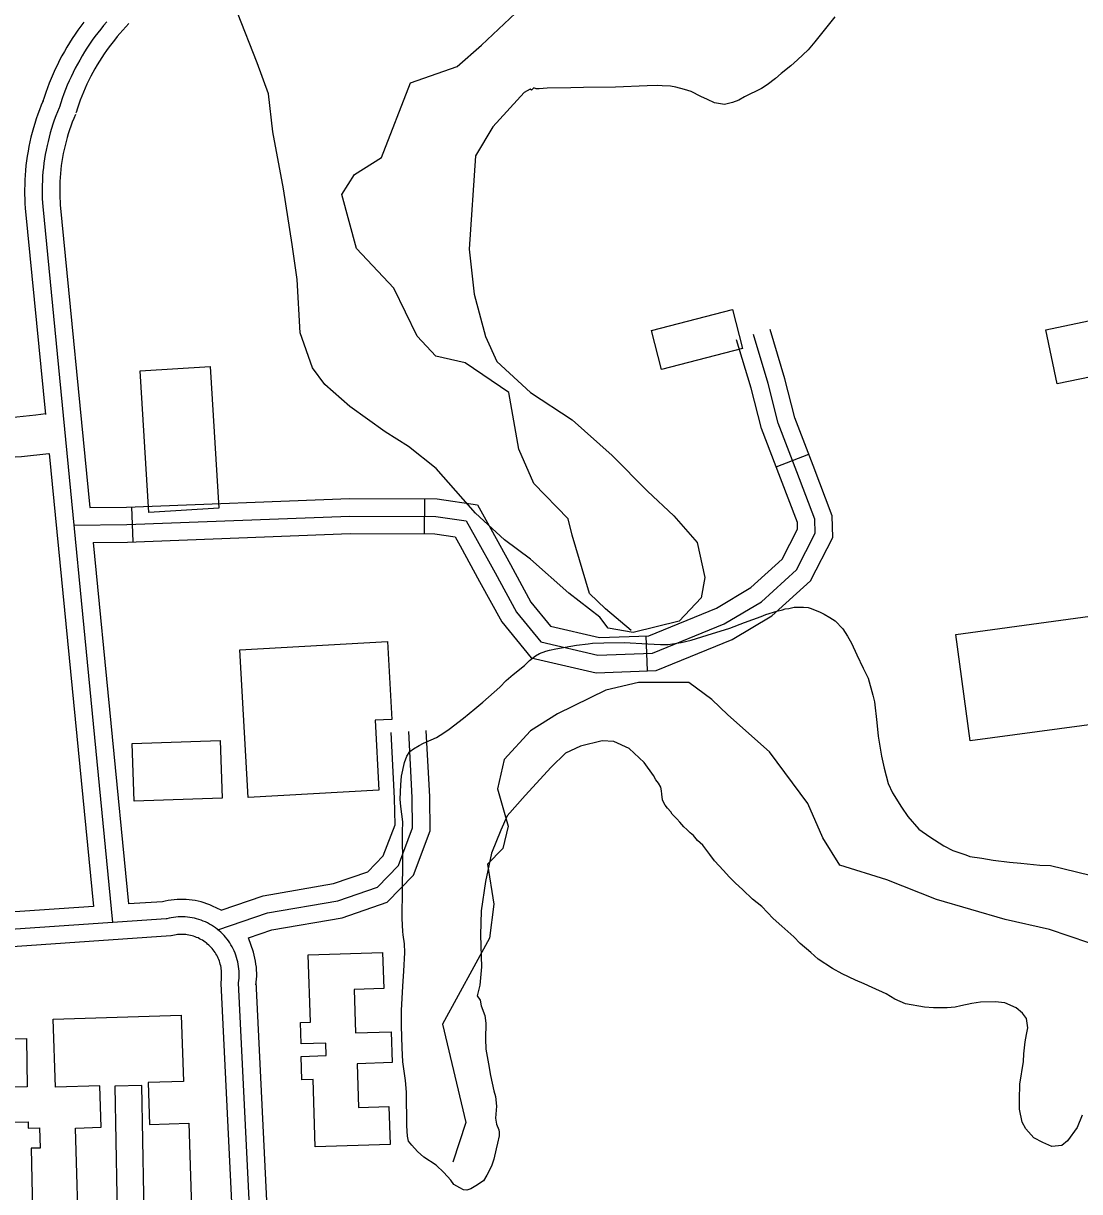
# Model space of a CAD drawing. Extents: x 3313442 to 3351311, y 721974 to 747360.
# Drawn here: x 3325540 to 3326444, y 736444 to 737443 of the extents above; entities that cross this region are included whole.
import ezdxf

# ---------------------------------------------------------------- set-up
doc = ezdxf.new("R2010")
doc.units = 0
for name, color, linetype in [('V-BLDG-OTLN', 7, 'Continuous'), ('V-ROAD-CNTR', 7, 'Continuous'), ('V-SITE-VEGE', 7, 'Continuous'), ('V-TOPO-SHOR', 7, 'Continuous')]:
    doc.layers.add(name, color=color, linetype=linetype)

msp = doc.modelspace()

# ---------------------------------------------------------------- linework, layer by layer
at = {"layer": 'V-BLDG-OTLN'}
for points in [[(3326155.21, 737164.86), (3326085.91, 737146.91), (3326077.25, 737180.34), (3326146.55, 737198.29)], [(3326414.74, 737181.05), (3326472.84, 737193.21), (3326482.55, 737146.8), (3326424.45, 737134.64)], [(3325647.13, 737024.73), (3325639.65, 737145.81), (3325699.72, 737149.52), (3325707.21, 737028.44)], [(3326350.06, 736829.26), (3326337.71, 736920.45), (3326517.3, 736944.77), (3326526.01, 736880.54), (3326552.24, 736884.09), (3326555.89, 736857.14)], [(3325725.18, 736907.3), (3325851.31, 736914.27), (3325854.99, 736847.73), (3325840.73, 736846.94), (3325844.04, 736787.2), (3325732.15, 736781.02)], [(3325709.94, 736780.28), (3325634.6, 736777.81), (3325632.98, 736827.23), (3325708.32, 736829.69)], [(3325789.58, 736482.1), (3325787.7, 736539.82), (3325778.23, 736539.51), (3325777.58, 736559.41), (3325799, 736560.11), (3325798.65, 736570.89), (3325777.58, 736570.2), (3325776.98, 736588.52), (3325785.41, 736588.79), (3325783.54, 736646.25), (3325847.25, 736648.33), (3325848.25, 736617.52), (3325822.89, 736616.7), (3325824.1, 736579.5), (3325854.53, 736580.49), (3325855.39, 736554.22), (3325825.32, 736553.24), (3325826.55, 736515.71), (3325852.54, 736516.56), (3325853.6, 736484.19)], [(3325681.43, 736502.23), (3325685.95, 736357.34), (3325654.89, 736356.38), (3325655.09, 736349.77), (3325592.96, 736347.83), (3325591.98, 736379.27), (3325608.05, 736379.77), (3325607.68, 736391.46), (3325587.71, 736390.83), (3325584.37, 736498.13), (3325606.41, 736498.82), (3325605.3, 736534.32), (3325567.3, 736533.14), (3325565.48, 736591.4), (3325674.96, 736594.81), (3325676.73, 736537.96), (3325646.63, 736537.02), (3325647.75, 736501.18)], [(3325341.7, 736570.62), (3325542.39, 736574.71), (3325543.23, 736533.34), (3325471.04, 736531.87), (3325471.66, 736501.98), (3325543.97, 736503.46), (3325544.08, 736498.15), (3325553.76, 736498.34), (3325554.11, 736481.02), (3325546.44, 736480.86), (3325547.52, 736427.62), (3325497.71, 736426.6), (3325497.09, 736457.1), (3325466.34, 736456.47), (3325466.95, 736426.64), (3325426.92, 736425.82), (3325426.36, 736453.43), (3325387.94, 736452.65), (3325388.51, 736424.27), (3325346.06, 736423.41), (3325345.06, 736472.34), (3325315.28, 736471.73), (3325313.88, 736539.84), (3325342.32, 736540.42)], [(3325620.64, 736393.81), (3325643.67, 736394.21), (3325641.23, 736534.45), (3325618.21, 736534.05)]]:
    msp.add_lwpolyline(points, close=True, dxfattribs=at)
at = {"layer": 'V-ROAD-CNTR'}
for p, q in [((3326184.01, 737063.84), (3326212.02, 737074.59)), ((3325882.93, 737036.41), (3325882.8, 737006.41)), ((3325632.43, 737029.51), (3325633.58, 736999.53)), ((3326072.52, 736919.13), (3326073.52, 736889.14))]:
    msp.add_line(p, q, dxfattribs=at)
for points in [[(3325591.64, 737444.23), (3325589.05, 737440.79), (3325586.52, 737437.3), (3325584.07, 737433.76), (3325581.69, 737430.17), (3325579.38, 737426.54), (3325577.14, 737422.85), (3325574.97, 737419.13), (3325572.88, 737415.36), (3325570.87, 737411.55), (3325568.93, 737407.7), (3325567.07, 737403.82), (3325565.29, 737399.89), (3325563.59, 737395.94), (3325561.96, 737391.95), (3325560.42, 737387.92), (3325558.96, 737383.87), (3325557.57, 737379.79), (3325556.29, 737375.75), (3325556.15, 737375.27)], [(3325611.14, 737444.39), (3325608.54, 737441.34), (3325606, 737438.24), (3325603.53, 737435.08), (3325601.12, 737431.88), (3325598.77, 737428.63), (3325596.48, 737425.34), (3325594.27, 737422), (3325592.12, 737418.62), (3325590.03, 737415.19), (3325588.02, 737411.72), (3325586.08, 737408.22), (3325584.2, 737404.67), (3325582.4, 737401.09), (3325580.67, 737397.48), (3325579.01, 737393.83), (3325577.43, 737390.14), (3325575.91, 737386.43), (3325574.48, 737382.69), (3325573.12, 737378.92), (3325571.83, 737375.12), (3325570.62, 737371.3), (3325570.5, 737370.9)], [(3325630.12, 737442.83), (3325627.44, 737440.05), (3325624.93, 737437.32), (3325622.46, 737434.55), (3325620.06, 737431.72), (3325617.71, 737428.85), (3325615.42, 737425.94), (3325613.18, 737422.97), (3325611.01, 737419.97), (3325608.9, 737416.92), (3325606.85, 737413.83), (3325604.86, 737410.7), (3325602.93, 737407.53), (3325601.07, 737404.32), (3325599.27, 737401.07), (3325597.53, 737397.79), (3325595.87, 737394.48), (3325594.26, 737391.13), (3325592.73, 737387.76), (3325591.26, 737384.35), (3325589.86, 737380.91), (3325588.54, 737377.45), (3325587.27, 737373.96), (3325586.08, 737370.45), (3325584.94, 737366.85), (3325584.84, 737366.52)], [(3325556.65, 737376.68), (3325555.13, 737373.03), (3325553.63, 737369.21), (3325552.21, 737365.36), (3325550.87, 737361.47), (3325549.62, 737357.56), (3325548.44, 737353.63), (3325547.35, 737349.67), (3325546.35, 737345.69), (3325545.43, 737341.69), (3325544.59, 737337.67), (3325543.83, 737333.63), (3325543.17, 737329.58), (3325542.59, 737325.52), (3325542.09, 737321.44), (3325541.68, 737317.35), (3325541.36, 737313.26), (3325541.12, 737309.16), (3325540.97, 737305.05), (3325540.91, 737300.95), (3325540.93, 737296.85), (3325541.04, 737292.74), (3325541.24, 737288.65), (3325541.46, 737285.38)], [(3325570.5, 737370.9), (3325569.04, 737367.4), (3325567.65, 737363.87), (3325566.34, 737360.32), (3325565.11, 737356.74), (3325563.95, 737353.13), (3325562.86, 737349.5), (3325561.86, 737345.84), (3325560.93, 737342.17), (3325560.08, 737338.47), (3325559.3, 737334.76), (3325558.61, 737331.04), (3325557.99, 737327.3), (3325557.46, 737323.55), (3325557, 737319.79), (3325556.62, 737316.02), (3325556.32, 737312.24), (3325556.11, 737308.45), (3325555.97, 737304.67), (3325555.91, 737300.88), (3325555.93, 737297.09), (3325556.03, 737293.3), (3325556.21, 737289.51), (3325556.43, 737286.39)], [(3325584.34, 737365.12), (3325582.94, 737361.77), (3325581.67, 737358.54), (3325580.47, 737355.28), (3325579.34, 737352), (3325578.28, 737348.69), (3325577.28, 737345.36), (3325576.36, 737342.01), (3325575.51, 737338.65), (3325574.73, 737335.26), (3325574.02, 737331.86), (3325573.38, 737328.45), (3325572.82, 737325.02), (3325572.33, 737321.58), (3325571.91, 737318.13), (3325571.56, 737314.68), (3325571.29, 737311.22), (3325571.09, 737307.75), (3325570.96, 737304.28), (3325570.91, 737300.8), (3325570.93, 737297.33), (3325571.02, 737293.86), (3325571.19, 737290.38), (3325571.39, 737287.4)], [(3325541.5, 737284.93), (3325558.69, 737108.61)], [(3325556.43, 737286.39), (3325616.16, 736673.87)], [(3325571.35, 737287.84), (3325596.6, 737028.95)], [(3325599.53, 736998.98), (3325628.82, 736999.35), (3325819.38, 737006.68), (3325891.78, 737006.37), (3325909.23, 737003.8), (3325913.45, 736996.15), (3325930.27, 736965.73), (3325949.16, 736931.08), (3325974.28, 736900.47), (3326029.93, 736887.68), (3326081.37, 736889.41), (3326146.29, 736915.95), (3326180.37, 736936.18), (3326213.37, 736966.27), (3326232.49, 737003.45), (3326231.99, 737021.97), (3326215.76, 737064.86), (3326200.05, 737105.76), (3326191.5, 737139.09), (3326178.84, 737181.13)], [(3325583.01, 737013.78), (3325628.44, 737014.34), (3325819.12, 737021.68), (3325892.9, 737021.36), (3325918.77, 737017.56), (3325926.58, 737003.4), (3325943.42, 736972.95), (3325961.65, 736939.5), (3325982.63, 736913.94), (3326031.38, 736902.74), (3326078.18, 736904.31), (3326139.59, 736929.42), (3326171.4, 736948.3), (3326201.26, 736975.54), (3326217.39, 737006.9), (3326217.07, 737019.03), (3326201.74, 737059.51), (3326185.73, 737101.19), (3326177.05, 737135.06), (3326164.47, 737176.81)], [(3325596.6, 737028.95), (3325628.06, 737029.34), (3325818.86, 737036.69), (3325894.03, 737036.36), (3325928.32, 737031.32), (3325939.71, 737010.65), (3325956.57, 736980.16), (3325974.15, 736947.92), (3325990.98, 736927.41), (3326032.84, 736917.79), (3326074.99, 736919.21), (3326132.88, 736942.88), (3326162.43, 736960.42), (3326189.16, 736984.8), (3326202.29, 737010.34), (3326202.14, 737016.09), (3326187.72, 737054.17), (3326171.42, 737096.62), (3326162.6, 737131.03), (3326150.11, 737172.48)], [(3325559.18, 737109.06), (3325550.47, 737108.08), (3325523.54, 737105.02), (3325500.92, 737101.26), (3325478.11, 737096.93), (3325453.28, 737089.21), (3325426.05, 737077.54), (3325393.41, 737064.31), (3325362.5, 737044.93), (3325341.51, 737027.51), (3325320.5, 737010.65), (3325315.8, 737006.63)], [(3325329.28, 736976.26), (3325339.55, 736985.49), (3325365.74, 737008.39), (3325388.99, 737025.27), (3325407.62, 737035.74), (3325431.11, 737046.25), (3325449.76, 737054.85), (3325470.85, 737061.97), (3325492.89, 737068.17), (3325515.89, 737071.38), (3325538.35, 737072.52), (3325561.75, 737075.11)], [(3325561.96, 737075.16), (3325599.74, 736687.78)], [(3325575.2, 737076.6), (3325575.21, 737076.46)], [(3325599.53, 736998.98), (3325629.68, 736689.83)], [(3325706.24, 736667.84), (3325748.81, 736682.22), (3325808.84, 736692.65), (3325842.91, 736704.3), (3325860.76, 736722.74), (3325872.91, 736754.98), (3325872.53, 736780.98), (3325869.55, 736837.39)], [(3325709.04, 736684.62), (3325745.1, 736696.8), (3325805.11, 736707.23), (3325834.64, 736717.32), (3325847.82, 736730.94), (3325857.87, 736757.61), (3325857.53, 736780.48), (3325854.57, 736836.6)], [(3325732.54, 736660.9), (3325752.51, 736667.64), (3325812.57, 736678.08), (3325851.18, 736691.27), (3325873.7, 736714.55), (3325887.95, 736752.36), (3325887.52, 736781.49), (3325884.53, 736838.18)], [(3325709.04, 736684.62), (3325701.73, 736688.1), (3325699.35, 736689.12), (3325696.94, 736690.05), (3325694.48, 736690.87), (3325691.99, 736691.6), (3325689.48, 736692.22), (3325686.95, 736692.74), (3325684.39, 736693.16), (3325681.82, 736693.48), (3325679.24, 736693.69), (3325676.65, 736693.8), (3325674.06, 736693.8), (3325671.48, 736693.71), (3325668.89, 736693.5), (3325666.32, 736693.19), (3325663.77, 736692.78), (3325661.23, 736692.27), (3325658.82, 736691.68), (3325629.68, 736689.83)], [(3325599.74, 736687.78), (3325288.65, 736666.46)], [(3325662.08, 736677.02), (3325208.62, 736645.94)], [(3325723.99, 736622.5), (3325724.23, 736624.47), (3325724.4, 736626.45), (3325724.49, 736628.44), (3325724.49, 736630.42), (3325724.42, 736632.4), (3325724.26, 736634.38), (3325724.03, 736636.35), (3325723.71, 736638.31), (3325723.32, 736640.26), (3325722.85, 736642.19), (3325722.31, 736644.1), (3325721.68, 736645.98), (3325720.98, 736647.84), (3325720.21, 736649.67), (3325719.36, 736651.46), (3325718.44, 736653.22), (3325717.46, 736654.94), (3325716.4, 736656.62), (3325715.28, 736658.26), (3325714.09, 736659.85), (3325712.84, 736661.39), (3325711.52, 736662.88), (3325710.15, 736664.31), (3325708.72, 736665.69), (3325707.24, 736667.01), (3325705.7, 736668.27), (3325704.12, 736669.46), (3325702.49, 736670.59), (3325700.81, 736671.66), (3325699.1, 736672.65), (3325697.34, 736673.58), (3325695.55, 736674.43), (3325693.73, 736675.22), (3325691.87, 736675.92), (3325689.99, 736676.56), (3325688.08, 736677.11), (3325686.16, 736677.59), (3325684.21, 736677.99), (3325682.26, 736678.31), (3325680.29, 736678.56), (3325678.31, 736678.72), (3325676.32, 736678.8), (3325674.34, 736678.8), (3325672.36, 736678.73), (3325670.38, 736678.57), (3325668.41, 736678.34), (3325666.45, 736678.02), (3325664.5, 736677.63), (3325662.57, 736677.15), (3325662.08, 736677.02)], [(3325666.02, 736662.55), (3325283.48, 736636.04)], [(3325709.01, 736621.77), (3325709.31, 736626.02), (3325709.43, 736627.4), (3325709.49, 736628.78), (3325709.49, 736630.16), (3325709.44, 736631.54), (3325709.33, 736632.91), (3325709.17, 736634.29), (3325708.95, 736635.65), (3325708.68, 736637), (3325708.35, 736638.34), (3325707.97, 736639.67), (3325707.54, 736640.98), (3325707.05, 736642.27), (3325706.51, 736643.54), (3325705.92, 736644.79), (3325705.28, 736646.02), (3325704.6, 736647.21), (3325703.86, 736648.38), (3325703.08, 736649.52), (3325702.25, 736650.62), (3325701.39, 736651.69), (3325700.47, 736652.73), (3325699.52, 736653.72), (3325698.52, 736654.68), (3325697.49, 736655.6), (3325696.43, 736656.48), (3325695.32, 736657.31), (3325694.19, 736658.09), (3325693.03, 736658.83), (3325691.83, 736659.53), (3325690.61, 736660.17), (3325689.37, 736660.77), (3325688.1, 736661.31), (3325686.81, 736661.8), (3325685.5, 736662.24), (3325684.18, 736662.63), (3325682.84, 736662.96), (3325681.48, 736663.24), (3325680.12, 736663.46), (3325678.75, 736663.63), (3325677.38, 736663.74), (3325676, 736663.8), (3325674.62, 736663.8), (3325673.24, 736663.75), (3325671.86, 736663.64), (3325670.49, 736663.48), (3325669.13, 736663.26), (3325667.78, 736662.99), (3325666.33, 736662.63), (3325666.02, 736662.55)], [(3325738.87, 736620.65), (3325739.16, 736622.92), (3325739.37, 736625.5), (3325739.48, 736628.09), (3325739.49, 736630.68), (3325739.39, 736633.27), (3325739.19, 736635.85), (3325738.89, 736638.42), (3325738.48, 736640.98), (3325737.97, 736643.52), (3325737.35, 736646.03), (3325736.64, 736648.52), (3325732.54, 736660.9)], [(3325740.84, 735972.59), (3325709.01, 736621.77)], [(3325755.82, 735973.32), (3325723.99, 736622.5)], [(3325770.81, 735974.06), (3325738.97, 736623.24)]]:
    msp.add_lwpolyline(points, dxfattribs=at)
at = {"layer": 'V-SITE-VEGE'}
for points in [[(3326033.06, 736935.03), (3326006.61, 736955.62), (3325973.68, 736984.91), (3325951.41, 737001.3), (3325926.71, 737023.99), (3325893.19, 737062.4), (3325869.32, 737081.15), (3325849.46, 737093.62), (3325819.25, 737115.47), (3325797.75, 737134.24), (3325787.35, 737148.36), (3325776.81, 737178.29), (3325774.04, 737224.09), (3325769.82, 737254.07), (3325762.29, 737301.41), (3325753.16, 737350.31), (3325749.71, 737382.67), (3325739.99, 737409.44), (3325723.02, 737451.95)], [(3326234.15, 737448.8), (3326216.97, 737427.33), (3326211.34, 737420.46), (3326202.31, 737411.85), (3326196.38, 737406.68), (3326188.19, 737400.08), (3326183.38, 737396.06), (3326176.31, 737390.6), (3326171.51, 737387.43), (3326156.77, 737380.2), (3326151.96, 737377.32), (3326146.58, 737375.28), (3326139.76, 737373.81), (3326131.22, 737375.16), (3326125.22, 737377.96), (3326119.52, 737380.47), (3326111.23, 737384.67), (3326105.53, 737386.62), (3326098.12, 737388.55), (3326093.56, 737389.36), (3326086.45, 737389.59), (3326082.18, 737389.84), (3326073.65, 737389.77), (3326046.36, 737388.41), (3326019.06, 737388.2), (3326008.25, 737387.82), (3325988.06, 737387.66), (3325981.24, 737387.04), (3325978.68, 737387.02), (3325976.69, 737387.85), (3325974.71, 737385.85), (3325973.44, 737386.82), (3325968.22, 737383.98), (3325941.62, 737354.51), (3325926.83, 737329.89), (3325921.22, 737250.05), (3325925.52, 737211.38), (3325935.32, 737175.12), (3325944.99, 737153.88), (3325973.67, 737127.27), (3326009.43, 737103.89), (3326043.67, 737073.39), (3326073.97, 737042.84), (3326096.27, 737021.71), (3326116.23, 736998.98), (3326122.82, 736969.02), (3326119.81, 736951.61), (3326101.03, 736931.69), (3326061.64, 736922.15), (3326040.25, 736925.62), (3326033.06, 736935.03)], [(3325870.45, 736820.36), (3325873.56, 736822.66), (3325878.38, 736825.26), (3325882.34, 736827.28), (3325893.39, 736832.21), (3325899.62, 736836.24), (3325904.14, 736839.4), (3325916.58, 736848.89), (3325926.19, 736856.65), (3325932.97, 736862.39), (3325947.65, 736875.3), (3325953.01, 736881.03), (3325958.94, 736886.2), (3325968.55, 736893.96), (3325972.78, 736897.97), (3325978.15, 736902), (3325981.55, 736904.02), (3325986.94, 736906.05), (3325990.06, 736906.93), (3325995.46, 736908.11), (3326013.06, 736911.1), (3326023.01, 736912.31), (3326026.7, 736912.91), (3326036.65, 736913.28), (3326054, 736913.42), (3326074.2, 736912.44), (3326085.02, 736911.68), (3326091.56, 736911.73), (3326102.63, 736913.52), (3326111.15, 736915.58), (3326125.05, 736919.67), (3326144.34, 736925.8), (3326156.82, 736930.74), (3326171, 736935.69), (3326175.25, 736937.43), (3326184.61, 736940.35), (3326189.44, 736941.52), (3326191.7, 736942.4), (3326194.83, 736942.7), (3326199.37, 736943.59), (3326207.34, 736943.66), (3326211.32, 736943.41), (3326213.89, 736942.57), (3326221.59, 736939.51), (3326225.01, 736937.83), (3326229.87, 736935.02), (3326234.45, 736931.93), (3326241.04, 736925.16), (3326245.08, 736918.94), (3326248.54, 736912.99), (3326252.88, 736903.07), (3326258.38, 736891.45), (3326262.71, 736882.95), (3326266.81, 736868.48), (3326268, 736862.81), (3326270.13, 736845.19), (3326271.36, 736833.26), (3326274.06, 736816.21), (3326276.42, 736805.99), (3326279.93, 736792.94), (3326283.41, 736785), (3326291.19, 736772.55), (3326296.66, 736764.63), (3326306.13, 736753.9), (3326315.57, 736747.15), (3326327.29, 736739.57), (3326335, 736735.65), (3326346.12, 736731.75), (3326349.54, 736730.36), (3326360.08, 736729.02), (3326369.76, 736727.39), (3326383.71, 736725.52), (3326393.39, 736724.74), (3326409.61, 736723.16), (3326418.72, 736722.67), (3326452.63, 736714.41)], [(3326127.13, 736732.27), (3326121.09, 736740.18), (3326116.79, 736744.13), (3326113.35, 736748.37), (3326110.48, 736750.62), (3326107.62, 736753.44), (3326105.04, 736755.7), (3326101.59, 736759.93), (3326099.01, 736762.76), (3326095, 736766.71), (3326093.84, 736768.69), (3326090.97, 736771.79), (3326088.96, 736774.34), (3326087.81, 736776.32), (3326086.66, 736779.06), (3326086.04, 736783.7), (3326085.79, 736786.63), (3326085.21, 736789.83), (3326083.17, 736793.18), (3326081.14, 736795.95), (3326078.98, 736799.83), (3326070.98, 736810.87), (3326058.25, 736822.79), (3326045.18, 736828.79), (3326035.11, 736829.49), (3326016.62, 736824.79), (3326003.85, 736818.95), (3325991.53, 736806.82), (3325969.26, 736782.75), (3325953.84, 736765.26), (3325948.43, 736752.98), (3325940.31, 736733.39), (3325935.21, 736709.08), (3325931.69, 736684), (3325931.08, 736663.09), (3325931.72, 736636.08), (3325930.28, 736620.29), (3325928.16, 736611.22), (3325930.75, 736607.54), (3325931.64, 736602.71), (3325934.55, 736594.49), (3325935.46, 736587.95), (3325935.28, 736574.59), (3325935.64, 736565.77), (3325937.73, 736552.99), (3325939.52, 736543.05), (3325942.46, 736529.99), (3325943.93, 736525.17), (3325944.56, 736516.93), (3325943.79, 736506.68), (3325944.69, 736501.57), (3325946.71, 736496.75), (3325947.02, 736494.76), (3325947.04, 736491.64), (3325945.67, 736485.37), (3325944.29, 736480.52), (3325942.37, 736471.69), (3325940.42, 736465.7), (3325936.5, 736457.99), (3325933.42, 736453.13), (3325926.91, 736448.81), (3325922.66, 736446.22), (3325919.26, 736445.05), (3325916.41, 736445.32), (3325913.27, 736447), (3325908.13, 736449.8), (3325905.54, 736453.48), (3325899.51, 736460.25), (3325892.92, 736466.46), (3325882.63, 736473.2), (3325877.19, 736477.99), (3325872.31, 736483.64), (3325869.44, 736487.03), (3325868.55, 736491.29), (3325867.91, 736500.1), (3325867.68, 736528.82), (3325866.75, 736538.77), (3325864.62, 736554.96), (3325863.96, 736566.9), (3325863.52, 736585.67), (3325863.42, 736598.75), (3325864.39, 736619.52), (3325865.42, 736632.33), (3325866.15, 736648.26), (3325866.09, 736655.66), (3325864.89, 736663.33), (3325864.58, 736666.17), (3325863.92, 736677.54), (3325863.86, 736685.5), (3325864.35, 736695.17), (3325864.27, 736705.7), (3325864.42, 736721.34), (3325864.18, 736751.48), (3325864.4, 736760.02), (3325862.87, 736773.09), (3325862.25, 736779.63), (3325862.72, 736791.86), (3325863.51, 736799.26), (3325865.98, 736810.94), (3325867.93, 736816.36), (3325870.45, 736820.36)], [(3326445.75, 736509.3), (3326441.56, 736498.74), (3326433.12, 736487.3), (3326428.32, 736483.28), (3326419.8, 736482.35), (3326412.09, 736485.7), (3326404.38, 736489.91), (3326397.49, 736497.53), (3326394.32, 736503.2), (3326392.24, 736514.27), (3326392.17, 736522.52), (3326392.35, 736535.6), (3326395.61, 736554.97), (3326395.84, 736561.79), (3326396.89, 736572.04), (3326398.26, 736578.31), (3326399.36, 736584.01), (3326398.16, 736591.96), (3326394.71, 736596.48), (3326389.27, 736600.99), (3326379.56, 736605.18), (3326371.31, 736606.25), (3326358.79, 736605.86), (3326351.41, 736604.67), (3326342.04, 736602.6), (3326337.21, 736601.71), (3326330.39, 736601.08), (3326318.45, 736600.99), (3326310.77, 736601.5), (3326294.53, 736604.49), (3326285.4, 736608.4), (3326277.97, 736612.89), (3326265.98, 736618.48), (3326259.13, 736621.56), (3326251.71, 736624.63), (3326240.57, 736630.23), (3326232.29, 736634.71), (3326219.99, 736642.57), (3326213.69, 736648.21), (3326204.53, 736656.1), (3326199.08, 736661.75), (3326188.77, 736670.76), (3326181.32, 736677.53), (3326171.57, 736687.69), (3326163.84, 736693.88), (3326155.52, 736702.07), (3326148.94, 736707.99), (3326143.78, 736713.06), (3326138.9, 736718.43), (3326131.15, 736726.61), (3326127.13, 736732.27)]]:
    msp.add_lwpolyline(points, dxfattribs=at)
at = {"layer": 'V-TOPO-SHOR'}
for points in [[(3326060.01, 736923.85), (3326037.81, 736942.29), (3326024.3, 736955.39), (3326009.44, 737005.26), (3326006.1, 737019.3), (3325976.67, 737049.38), (3325963.69, 737078.92), (3325955.12, 737127.32), (3325917.94, 737152.58), (3325892.8, 737158.46), (3325876.89, 737175.43), (3325856.69, 737216.61), (3325824.85, 737250.56), (3325812.41, 737296.56), (3325823.1, 737313.94), (3325846.36, 737328.39), (3325871.21, 737392.17), (3325910.92, 737406.09), (3325931.77, 737424.41), (3325965.72, 737456.25)], [(3326451.58, 736656.68), (3326417.75, 736667.9), (3326380.04, 736676.71), (3326321.07, 736693.81), (3326278.55, 736710.38), (3326238.43, 736723.07), (3326223.98, 736746.33), (3326211.01, 736775.87), (3326178.24, 736819.99), (3326142.53, 736851.53), (3326129.02, 736864.63), (3326109.22, 736879.2), (3326066.17, 736879.32), (3326038.09, 736872.63), (3325996.92, 736852.43), (3325973.66, 736837.98), (3325951.33, 736813.37), (3325945.46, 736788.23), (3325954.56, 736756.28), (3325950.15, 736737.43), (3325937.05, 736723.92), (3325942.28, 736689.56), (3325938.81, 736660.54), (3325898.45, 736587.12), (3325918.53, 736502.89), (3325907.31, 736469.06)]]:
    msp.add_lwpolyline(points, dxfattribs=at)

doc.saveas('drawing.dxf')
